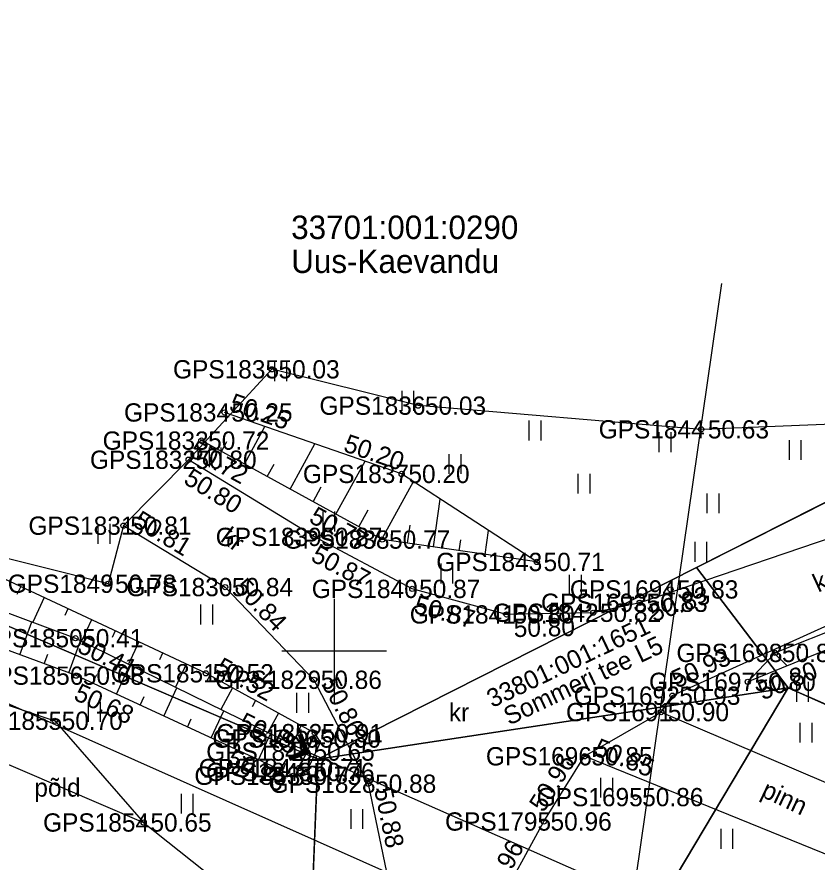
# Model space of a CAD drawing. Extents: x 551623 to 559850, y 6561220 to 6567135.
# Drawn here: x 556187.85 to 556218.49, y 6565291.91 to 6565324.29 of the extents above; entities that cross this region are included whole.
import ezdxf

# ---------------------------------------------------------------- set-up
doc = ezdxf.new("R2010")
doc.units = 0
for name, color, linetype in [('HALJASTUS', 7, 'Continuous'), ('KORGUS-EH2000', 7, 'Continuous'), ('KPOHULIIN', 7, 'Continuous'), ('MOOTKORG-EH2000', 7, 'Continuous'), ('MOOTMPUNKT', 7, 'Continuous'), ('MOOTNR', 7, 'Continuous'), ('MOOTPIIR', 7, 'Continuous'), ('PIIR', 7, 'Continuous'), ('RELJEEF', 7, 'Continuous'), ('TEE', 7, 'Continuous'), ('TRUUP', 7, 'Continuous'), ('VORK', 7, 'Continuous')]:
    doc.layers.add(name, color=color, linetype=linetype)

msp = doc.modelspace()

# ---------------------------------------------------------------- linework, layer by layer
at = {"layer": 'HALJASTUS'}
for p, q in [((556197.718, 6565311.092), (556197.718, 6565310.331)), ((556198.173, 6565311.092), (556198.173, 6565310.331)), ((556202.589, 6565309.96), (556202.589, 6565309.199)), ((556203.044, 6565309.96), (556203.044, 6565309.199)), ((556207.459, 6565308.828), (556207.459, 6565308.066)), ((556207.914, 6565308.828), (556207.914, 6565308.066)), ((556212.435, 6565308.375), (556212.435, 6565307.614)), ((556212.89, 6565308.375), (556212.89, 6565307.614)), ((556217.418, 6565308.079), (556217.418, 6565307.318)), ((556217.873, 6565308.079), (556217.873, 6565307.318)), ((556195.208, 6565307.798), (556195.208, 6565307.037)), ((556195.663, 6565307.798), (556195.663, 6565307.037)), ((556204.39, 6565307.541), (556204.39, 6565306.78)), ((556204.845, 6565307.541), (556204.845, 6565306.78)), ((556209.332, 6565306.787), (556209.332, 6565306.026)), ((556209.787, 6565306.787), (556209.787, 6565306.026)), ((556214.275, 6565306.033), (556214.275, 6565305.272)), ((556214.73, 6565306.033), (556214.73, 6565305.272)), ((556199.563, 6565305.341), (556199.563, 6565304.58)), ((556200.018, 6565305.341), (556200.018, 6565304.58)), ((556190.953, 6565304.864), (556190.953, 6565304.102)), ((556191.408, 6565304.864), (556191.408, 6565304.102)), ((556213.807, 6565304.175), (556213.807, 6565303.414)), ((556214.262, 6565304.175), (556214.262, 6565303.414)), ((556204.081, 6565303.348), (556204.081, 6565302.586)), ((556204.536, 6565303.348), (556204.536, 6565302.586)), ((556209.006, 6565302.91), (556209.006, 6565302.149)), ((556209.461, 6565302.91), (556209.461, 6565302.149)), ((556194.888, 6565301.779), (556194.888, 6565301.018)), ((556195.343, 6565301.779), (556195.343, 6565301.018)), ((556217.701, 6565298.814), (556217.701, 6565298.053)), ((556218.156, 6565298.814), (556218.156, 6565298.053)), ((556198.557, 6565298.391), (556198.557, 6565297.63)), ((556199.012, 6565298.391), (556199.012, 6565297.63)), ((556190.587, 6565298.05), (556190.587, 6565297.289)), ((556191.043, 6565298.05), (556191.043, 6565297.289)), ((556217.838, 6565297.25), (556217.838, 6565296.489)), ((556218.294, 6565297.25), (556218.294, 6565296.489)), ((556210.206, 6565295.144), (556210.206, 6565294.383)), ((556210.661, 6565295.144), (556210.661, 6565294.383)), ((556194.136, 6565294.528), (556194.136, 6565293.767)), ((556194.591, 6565294.528), (556194.591, 6565293.767)), ((556200.633, 6565293.941), (556200.633, 6565293.18)), ((556201.088, 6565293.941), (556201.088, 6565293.18)), ((556214.804, 6565293.178), (556214.804, 6565292.417)), ((556215.259, 6565293.178), (556215.259, 6565292.417))]:
    msp.add_line(p, q, dxfattribs=at)
msp.add_lwpolyline([(556046.78, 6565342.989), (556063.163, 6565343.594), (556068.98, 6565343.227), (556088.001, 6565339.172), (556129.048, 6565322.123), (556145.114, 6565315.754), (556160.903, 6565308.821), (556181.243, 6565300.029), (556189.306, 6565297.325), (556192.704, 6565293.427)], dxfattribs=at)
at = {"layer": 'KORGUS-EH2000'}
for centre in [(556197.609, 6565310.789), (556203.216, 6565309.397), (556195.804, 6565309.137), (556214.051, 6565308.489), (556194.916, 6565308.058), (556194.429, 6565307.325), (556202.584, 6565306.781), (556191.934, 6565304.799), (556199.245, 6565304.369), (556201.841, 6565304.266), (556207.759, 6565303.409), (556191.351, 6565302.574), (556195.824, 6565302.446), (556202.993, 6565302.377), (556211.7, 6565301.845), (556206.606, 6565301.399), (556190.092, 6565300.488), (556195.086, 6565299.143), (556190.116, 6565299.053), (556199.226, 6565298.894), (556215.839, 6565298.816), (556212.957, 6565298.286), (556198.951, 6565296.144), (556209.59, 6565295.964), (556198.427, 6565295.218), (556201.308, 6565294.913), (556211.537, 6565294.4), (556192.704, 6565293.427), (556208.027, 6565293.465)]:
    msp.add_circle(centre, 0.1, dxfattribs=at)
at = {"layer": 'KPOHULIIN'}
for points in [[(555766.29, 6565358.132), (555774.476, 6565357.809), (555774.476, 6565357.809), (555822.758, 6565358.143), (555870.36, 6565358.416), (555918.911, 6565358.624), (555918.911, 6565358.624), (555966.511, 6565359.063), (556012.012, 6565359.614), (556063.102, 6565345.172), (556063.102, 6565345.172), (556112.628, 6565331.115), (556160.567, 6565309.951), (556211.02, 6565287.529)], [(556211.02, 6565287.529), (556214.852, 6565314.072)]]:
    msp.add_lwpolyline(points, dxfattribs=at)
at = {"layer": 'MOOTMPUNKT'}
for centre in [(556197.609, 6565310.789), (556203.216, 6565309.397), (556195.804, 6565309.137), (556214.051, 6565308.489), (556194.916, 6565308.058), (556194.429, 6565307.325), (556202.584, 6565306.781), (556191.934, 6565304.799), (556199.245, 6565304.369), (556201.841, 6565304.266), (556207.759, 6565303.409), (556191.351, 6565302.574), (556195.824, 6565302.446), (556202.993, 6565302.377), (556212.877, 6565302.355), (556211.7, 6565301.845), (556206.606, 6565301.399), (556209.919, 6565301.461), (556190.092, 6565300.488), (556216.887, 6565299.924), (556195.086, 6565299.143), (556190.116, 6565299.053), (556199.226, 6565298.894), (556215.839, 6565298.816), (556212.957, 6565298.286), (556212.519, 6565297.656), (556189.306, 6565297.325), (556199.19, 6565296.644), (556199.264, 6565296.85), (556198.951, 6565296.144), (556209.59, 6565295.964), (556198.66, 6565295.513), (556198.944, 6565295.362), (556198.427, 6565295.218), (556201.308, 6565294.913), (556211.537, 6565294.4), (556192.704, 6565293.427), (556208.027, 6565293.465)]:
    msp.add_circle(centre, 0.1, dxfattribs=at)
at = {"layer": 'MOOTPIIR'}
for points in [[(556317.29, 6565325.671), (556298.007, 6565323.148), (556292.386, 6565325.238), (556233.701, 6565312.976), (556223.169, 6565308.85), (556214.051, 6565308.489), (556203.216, 6565309.397), (556197.609, 6565310.789), (556194.429, 6565307.325), (556191.934, 6565304.799), (556191.351, 6565302.574), (556183.617, 6565304.516), (556162.392, 6565313.566), (556146.837, 6565320.486), (556131.546, 6565328.064), (556116.861, 6565334.423), (556089.682, 6565344.853), (556063.899, 6565353.523), (556057.929, 6565353.821), (556039.198, 6565356.19)], [(556038.736, 6565344.782), (556063.163, 6565343.594), (556086.721, 6565336.994), (556111.614, 6565326.991), (556127.814, 6565320.014), (556144.527, 6565313.178), (556160.096, 6565306.424), (556180.241, 6565298.772), (556192.704, 6565293.427), (556201.956, 6565286.07), (556200.431, 6565280.098), (556196.227, 6565270.783), (556185.467, 6565248.994)]]:
    msp.add_lwpolyline(points, dxfattribs=at)
at = {"layer": 'PIIR'}
for points in [[(556340.11, 6565662.55), (556389.4, 6565609.96), (556364.34, 6565374.53), (556350.73, 6565342.07), (556335.44, 6565331.24), (556229.81, 6565311.25), (556213.87, 6565303.19), (556199.38, 6565295.85), (556122.95, 6565328.71), (556145.23, 6565518.55)], [(556217.39, 6565298.59), (556213.87, 6565303.19), (556229.81, 6565311.25), (556335.44, 6565331.24), (556350.73, 6565342.07), (556507.54, 6565334), (556519.21, 6565368.05), (556548.5, 6565368.1), (556612.15, 6565380.04), (556615.14, 6565380.2), (556613.56, 6565366.23), (556611.32, 6565356.67), (556591.74, 6565273.2), (556570.09, 6565180.67), (556561.87, 6565145.74), (556557.67, 6565147.61), (556393.49, 6565220.36)], [(555766.77, 6565362.31), (555785.15, 6565359.9), (555792.17, 6565359.86), (555889.86, 6565359.34), (555986.85, 6565360.88), (556065.95, 6565349.3), (556122.95, 6565328.71), (556199.38, 6565295.85), (556198.85, 6565282.81), (556195.83, 6565275.41), (556189.32, 6565262.35), (556176.88, 6565235.57), (556133.25, 6565139.15), (556097.67, 6565060.64), (555982.17, 6564796.57), (555965.54, 6564731.83), (555935.2, 6564801.96), (555871.92, 6565015.39), (555870.22, 6565021.13), (555867.36, 6565030.76)], [(556217.39, 6565298.59), (556199.38, 6565295.85), (556213.87, 6565303.19)], [(556198.85, 6565282.81), (556199.38, 6565295.85), (556217.39, 6565298.59), (556206.35, 6565280.04), (556203.12, 6565272.11), (556196.52, 6565258.88), (556184.08, 6565232.1), (556140.52, 6565135.89), (556105.05, 6565057.69), (556097.67, 6565060.64), (556133.25, 6565139.15), (556176.88, 6565235.57), (556189.32, 6565262.35), (556195.83, 6565275.41)], [(556206.35, 6565280.04), (556217.39, 6565298.59), (556393.49, 6565220.36), (556274.8, 6564990.28), (556228.34, 6565008.72), (556105.05, 6565057.69), (556140.52, 6565135.89), (556229.38, 6565104.35), (556274.08, 6565194.99), (556184.08, 6565232.1), (556196.52, 6565258.88), (556203.12, 6565272.11)]]:
    msp.add_lwpolyline(points, close=True, dxfattribs=at)
at = {"layer": 'RELJEEF'}
for p, q in [((556196.561, 6565307.157), (556197.35, 6565308.599)), ((556195.683, 6565307.637), (556195.896, 6565308.026)), ((556198.315, 6565306.197), (556199.266, 6565307.934)), ((556197.438, 6565306.677), (556197.699, 6565307.154)), ((556200.069, 6565305.236), (556201.182, 6565307.268)), ((556201.823, 6565304.276), (556203.034, 6565306.487)), ((556199.192, 6565305.716), (556199.501, 6565306.282)), ((556203.801, 6565303.982), (556204.066, 6565305.815)), ((556200.946, 6565304.756), (556201.304, 6565305.41)), ((556202.811, 6565304.126), (556202.91, 6565304.813)), ((556205.78, 6565303.696), (556205.913, 6565304.612)), ((556204.79, 6565303.839), (556204.85, 6565304.252)), ((556206.77, 6565303.553), (556206.79, 6565303.69)), ((556187.996, 6565302.465), (556187.854, 6565302.16)), ((556188.902, 6565302.041), (556188.46, 6565301.099)), ((556189.807, 6565301.616), (556189.685, 6565301.356)), ((556190.713, 6565301.192), (556190.329, 6565300.372)), ((556187.96, 6565299.853), (556188.427, 6565301.111)), ((556191.618, 6565300.768), (556191.501, 6565300.517)), ((556189.835, 6565299.157), (556190.293, 6565300.39)), ((556192.524, 6565300.344), (556192.125, 6565299.492)), ((556217.779, 6565300.279), (556217.849, 6565300.105)), ((556188.898, 6565299.505), (556189.037, 6565299.882)), ((556193.43, 6565299.919), (556193.307, 6565299.659)), ((556216.86, 6565299.895), (556217.35, 6565299.431)), ((556191.66, 6565298.341), (556192.179, 6565299.465)), ((556194.335, 6565299.495), (556193.921, 6565298.611)), ((556190.752, 6565298.76), (556190.911, 6565299.103)), ((556195.236, 6565299.061), (556195.094, 6565298.802)), ((556216.173, 6565299.169), (556216.221, 6565299.123)), ((556193.476, 6565297.503), (556193.975, 6565298.584)), ((556196.112, 6565298.58), (556195.661, 6565297.757)), ((556192.568, 6565297.922), (556192.721, 6565298.253)), ((556196.989, 6565298.099), (556196.86, 6565297.864)), ((556195.292, 6565296.665), (556195.771, 6565297.703)), ((556197.866, 6565297.618), (556197.458, 6565296.876)), ((556194.384, 6565297.084), (556194.531, 6565297.402)), ((556198.742, 6565297.137), (556198.627, 6565296.926)), ((556197.108, 6565295.827), (556197.567, 6565296.822)), ((556196.2, 6565296.246), (556196.341, 6565296.551)), ((556198.016, 6565295.408), (556198.151, 6565295.7))]:
    msp.add_line(p, q, dxfattribs=at)
for points in [[(556028.747, 6565357.937), (556030.86, 6565357.563), (556039.198, 6565356.19), (556057.929, 6565353.821), (556064.592, 6565351.829), (556088.936, 6565343.79), (556116.503, 6565332.956), (556130.776, 6565326.047), (556146.22, 6565319.093), (556161.9, 6565312.316), (556182.877, 6565303.186), (556190.092, 6565300.488), (556198.955, 6565296.142)], [(556198.951, 6565295.377), (556198.427, 6565295.218), (556190.116, 6565299.053), (556182.032, 6565302.053), (556161.506, 6565310.813), (556145.447, 6565317.76), (556130.182, 6565324.921), (556115.272, 6565331.25), (556088.426, 6565342.556), (556064.014, 6565350.434), (556058.394, 6565352.289), (556039.035, 6565355.08), (556031.391, 6565355.68), (556030.571, 6565354.761), (556029.124, 6565354.87), (556026.62, 6565346.439)], [(556199.481, 6565296.508), (556199.264, 6565296.85), (556195.086, 6565299.143), (556183.617, 6565304.516), (556162.392, 6565313.566), (556146.837, 6565320.486), (556131.546, 6565328.064), (556116.861, 6565334.423), (556089.682, 6565344.853), (556063.899, 6565353.523), (556057.923, 6565355.027)], [(556298.237, 6565319.643), (556286.954, 6565318.548), (556267.873, 6565314.642), (556245.025, 6565309.313), (556234.806, 6565306.359), (556224.967, 6565303.145), (556216.887, 6565299.924), (556215.839, 6565298.816)], [(556298.237, 6565319.643), (556286.916, 6565317.511), (556268.077, 6565313.926), (556245.054, 6565308.625), (556234.869, 6565305.826), (556224.991, 6565302.538), (556215.839, 6565298.816)], [(556207.759, 6565303.409), (556202.584, 6565306.781), (556195.804, 6565309.137)], [(556207.759, 6565303.409), (556201.841, 6565304.266), (556194.916, 6565308.058)]]:
    msp.add_lwpolyline(points, dxfattribs=at)
at = {"layer": 'TEE'}
for points in [[(556356.597, 6565346.303), (556351.215, 6565339.154), (556344.863, 6565333.835), (556337.149, 6565329.848), (556328.266, 6565327.228), (556317.29, 6565325.671), (556298.007, 6565323.148), (556286.58, 6565321.39), (556267.546, 6565317.57), (556244.57, 6565312.043), (556234.474, 6565309.292), (556224.053, 6565306.048), (556211.7, 6565301.845), (556209.919, 6565301.461), (556206.606, 6565301.399), (556202.993, 6565302.377), (556199.245, 6565304.369), (556194.429, 6565307.325)], [(556175.15, 6565203.291), (556172.371, 6565205.166), (556170.617, 6565207.184), (556180.061, 6565228.987), (556188.487, 6565247.314), (556199.182, 6565269.439), (556203.276, 6565278.708), (556205.245, 6565285.017), (556206.201, 6565290.125), (556208.027, 6565293.465), (556209.59, 6565295.964), (556212.519, 6565297.656), (556212.957, 6565298.286), (556224.759, 6565303.642), (556234.832, 6565306.956), (556244.933, 6565309.73), (556267.841, 6565315.013), (556286.927, 6565318.955), (556298.088, 6565320.723), (556317.752, 6565323.201)], [(556191.934, 6565304.799), (556195.824, 6565302.446), (556199.226, 6565298.894), (556201.308, 6565294.913), (556202.147, 6565290.849), (556201.956, 6565286.07), (556200.431, 6565280.098), (556196.227, 6565270.783), (556185.467, 6565248.994), (556177.071, 6565230.477), (556167.538, 6565208.796), (556163.901, 6565200.838)], [(556212.519, 6565297.656), (556233.204, 6565288.814), (556257.431, 6565277.885), (556277.379, 6565268.878), (556295.258, 6565260.972), (556307.223, 6565255.623), (556319.32, 6565250.223), (556331.627, 6565244.871), (556340.735, 6565240.974), (556360.587, 6565232.345), (556381.381, 6565222.917), (556405.852, 6565212.41), (556418.096, 6565207.028), (556442.438, 6565196.365)], [(556563.777, 6565138.667), (556560.868, 6565140.849), (556553.174, 6565143.6), (556545.589, 6565147.013), (556535.182, 6565151.57), (556522.842, 6565156.959), (556502.184, 6565166.778), (556486.192, 6565174.091), (556471.011, 6565180.892), (556450.062, 6565190.454), (556440.995, 6565194.267), (556416.948, 6565204.811), (556405, 6565210.263), (556380.262, 6565220.954), (556359.747, 6565229.991), (556339.784, 6565238.7), (556330.661, 6565242.666), (556318.495, 6565248.069), (556305.998, 6565253.52), (556294.082, 6565258.94), (556276.195, 6565266.757), (556256.289, 6565275.582), (556232.166, 6565286.787), (556209.59, 6565295.964)]]:
    msp.add_lwpolyline(points, dxfattribs=at)
at = {"layer": 'TRUUP'}
for p, q in [((556198.632, 6565296.775), (556198.764, 6565296.827)), ((556198.863, 6565296.182), (556198.632, 6565296.775)), ((556198.634, 6565296.77), (556198.793, 6565296.755)), ((556198.644, 6565296.744), (556198.803, 6565296.729)), ((556198.654, 6565296.718), (556198.813, 6565296.702)), ((556198.664, 6565296.692), (556198.823, 6565296.676)), ((556198.673, 6565296.791), (556198.782, 6565296.781)), ((556198.674, 6565296.665), (556198.833, 6565296.65)), ((556198.955, 6565296.142), (556198.698, 6565296.801)), ((556198.725, 6565296.811), (556198.772, 6565296.807)), ((556199.047, 6565296.101), (556198.764, 6565296.827)), ((556198.685, 6565296.639), (556198.843, 6565296.624)), ((556198.695, 6565296.613), (556198.854, 6565296.598)), ((556198.705, 6565296.587), (556198.864, 6565296.572)), ((556198.715, 6565296.561), (556198.874, 6565296.546)), ((556198.725, 6565296.535), (556198.884, 6565296.52)), ((556198.735, 6565296.509), (556198.894, 6565296.494)), ((556198.746, 6565296.483), (556198.904, 6565296.468)), ((556198.756, 6565296.457), (556198.914, 6565296.442)), ((556198.766, 6565296.431), (556198.925, 6565296.416)), ((556198.776, 6565296.405), (556198.935, 6565296.389)), ((556198.786, 6565296.379), (556198.945, 6565296.363)), ((556198.796, 6565296.352), (556198.955, 6565296.337)), ((556198.807, 6565296.326), (556198.965, 6565296.311)), ((556198.27, 6565295.952), (556198.863, 6565296.182)), ((556198.296, 6565295.885), (556198.955, 6565296.142)), ((556198.322, 6565295.819), (556199.047, 6565296.101)), ((556198.424, 6565296.011), (556198.738, 6565295.981)), ((556198.475, 6565296.032), (556198.79, 6565296.001)), ((556198.527, 6565296.052), (556198.842, 6565296.022)), ((556198.579, 6565296.072), (556198.894, 6565296.042)), ((556198.631, 6565296.092), (556198.946, 6565296.062)), ((556198.682, 6565296.112), (556198.997, 6565296.082)), ((556198.734, 6565296.132), (556199.047, 6565296.103)), ((556198.786, 6565296.153), (556199.036, 6565296.129)), ((556198.817, 6565296.3), (556198.975, 6565296.285)), ((556198.827, 6565296.274), (556198.986, 6565296.259)), ((556198.837, 6565296.248), (556198.996, 6565296.233)), ((556198.838, 6565296.173), (556199.026, 6565296.155)), ((556198.847, 6565296.222), (556199.006, 6565296.207)), ((556198.857, 6565296.196), (556199.016, 6565296.181)), ((556198.955, 6565296.142), (556213.28, 6565289.828)), ((556198.27, 6565295.952), (556198.322, 6565295.819)), ((556198.271, 6565295.951), (556198.583, 6565295.921)), ((556198.281, 6565295.925), (556198.531, 6565295.901)), ((556198.291, 6565295.898), (556198.48, 6565295.88)), ((556198.301, 6565295.872), (556198.428, 6565295.86)), ((556198.311, 6565295.846), (556198.376, 6565295.84)), ((556198.32, 6565295.971), (556198.635, 6565295.941)), ((556198.372, 6565295.991), (556198.687, 6565295.961))]:
    msp.add_line(p, q, dxfattribs=at)
msp.add_lwpolyline([(556199.19, 6565296.644), (556198.66, 6565295.513), (556198.951, 6565295.377), (556199.481, 6565296.508)], close=True, dxfattribs=at)
at = {"layer": 'VORK'}
for p, q in [((556200, 6565302), (556200, 6565298)), ((556198, 6565300), (556202, 6565300))]:
    msp.add_line(p, q, dxfattribs=at)

# ---------------------------------------------------------------- texts
at = {"layer": 'HALJASTUS'}
msp.add_text('põld', height=0.7, dxfattribs=at).set_placement((556188.52, 6565294.417))
at = {"layer": 'KORGUS-EH2000'}
for s, p in [(' 50.03', (556197.609, 6565310.439)), (' 50.03', (556203.216, 6565309.047)), (' 50.63', (556214.051, 6565308.139)), (' 50.71', (556207.759, 6565303.059)), (' 50.78', (556191.351, 6565302.224)), (' 50.86', (556211.537, 6565294.05)), (' 50.65', (556192.704, 6565293.077))]:
    msp.add_text(s, height=0.7, dxfattribs=at).set_placement(p)
for s, rotation, p in [(' 50.25', 340.8408, (556195.689, 6565309.313)), (' 50.20', 340.8408, (556200.068, 6565307.749)), (' 50.72', 331.3015, (556194.166, 6565307.616)), (' 50.80', 328.4528, (556193.971, 6565306.58)), (' 50.77', 331.3015, (556198.765, 6565305.078)), (' 50.81', 328.8346, (556192.024, 6565304.948)), (' 50.87', 332.0094, (556198.834, 6565303.596)), (' 50.84', 313.765, (556195.95, 6565302.567)), (' 50.83', 18.7921, (556211.982, 6565301.016)), (' 50.87', 344.8609, (556202.764, 6565301.532)), (' 50.80', 1.0706, (556206.623, 6565300.525)), (' 50.41', 333.8758, (556189.886, 6565300.095)), (' 50.93', 24.4094, (556212.885, 6565298.446)), (' 50.52', 331.242, (556195.17, 6565299.297)), (' 50.80', 22.1317, (556216.169, 6565298.006)), (' 50.86', 297.6053, (556199.381, 6565298.975)), (' 50.68', 335.2301, (556189.749, 6565298.259)), (' 50.15', 333.8758, (556196.043, 6565297.157)), (' 50.85', 337.8778, (556209.656, 6565296.126)), (' 50.73', 332.3676, (556195.605, 6565295.778)), (' 50.96', 57.9666, (556207.879, 6565293.558)), (' 50.88', 281.6771, (556201.479, 6565294.948)), (' 50.96', 61.3298, (556206.047, 6565290.209))]:
    msp.add_text(s, height=0.7, rotation=rotation, dxfattribs=at).set_placement(p)
at = {"layer": 'MOOTKORG-EH2000'}
for s, p in [(' 50.03', (556197.609, 6565310.439)), (' 50.03', (556203.216, 6565309.047)), (' 50.25', (556195.804, 6565308.786)), (' 50.63', (556214.051, 6565308.139)), (' 50.72', (556194.916, 6565307.708)), (' 50.80', (556194.429, 6565306.975)), (' 50.20', (556202.584, 6565306.431)), (' 50.81', (556191.934, 6565304.449)), (' 50.87', (556199.245, 6565304.019)), (' 50.77', (556201.841, 6565303.916)), (' 50.71', (556207.759, 6565303.059)), (' 50.78', (556191.351, 6565302.224)), (' 50.84', (556195.824, 6565302.096)), (' 50.87', (556202.993, 6565302.027)), (' 50.83', (556212.877, 6565302.005)), (' 50.83', (556211.7, 6565301.495)), (' 50.80', (556206.606, 6565301.049)), (' 50.82', (556209.919, 6565301.111)), (' 50.41', (556190.092, 6565300.138)), (' 50.87', (556216.887, 6565299.574)), (' 50.68', (556190.116, 6565298.703)), (' 50.52', (556195.086, 6565298.793)), (' 50.86', (556199.226, 6565298.544)), (' 50.80', (556215.839, 6565298.466)), (' 50.93', (556212.957, 6565297.936)), (' 50.90', (556212.519, 6565297.306)), (' 50.70', (556189.306, 6565296.975)), (' 50.80', (556199.19, 6565296.294)), (' 50.91', (556199.264, 6565296.5)), (' 50.65', (556198.951, 6565295.794)), (' 50.85', (556209.59, 6565295.614)), (' 50.71', (556198.66, 6565295.163)), (' 50.76', (556198.944, 6565295.012)), (' 50.73', (556198.427, 6565294.868)), (' 50.88', (556201.308, 6565294.563)), (' 50.86', (556211.537, 6565294.05)), (' 50.65', (556192.704, 6565293.077)), (' 50.96', (556208.027, 6565293.115))]:
    msp.add_text(s, height=0.7, dxfattribs=at).set_placement(p)
at = {"layer": 'MOOTNR'}
for s, p in [('GPS1835 ', (556193.83, 6565310.439)), ('GPS1836 ', (556199.437, 6565309.047)), ('GPS1834 ', (556191.954, 6565308.786)), ('GPS1844 ', (556210.131, 6565308.139)), ('GPS1833 ', (556191.136, 6565307.708)), ('GPS1832 ', (556190.65, 6565306.975)), ('GPS1837 ', (556198.804, 6565306.431)), ('GPS1831 ', (556188.294, 6565304.449)), ('GPS1839 ', (556195.465, 6565304.019)), ('GPS1838 ', (556198.061, 6565303.916)), ('GPS1843 ', (556203.91, 6565303.059)), ('GPS1849 ', (556187.501, 6565302.224)), ('GPS1830 ', (556192.044, 6565302.096)), ('GPS1840 ', (556199.143, 6565302.027)), ('GPS1694 ', (556209.027, 6565302.005)), ('GPS1693 ', (556207.92, 6565301.495)), ('GPS1841 ', (556202.896, 6565301.049)), ('GPS1842 ', (556206.069, 6565301.111)), ('GPS1850 ', (556186.312, 6565300.138)), ('GPS1698 ', (556213.108, 6565299.574)), ('GPS1856 ', (556186.336, 6565298.703)), ('GPS1851 ', (556191.446, 6565298.793)), ('GPS1829 ', (556195.446, 6565298.544)), ('GPS1697 ', (556212.059, 6565298.466)), ('GPS1692 ', (556209.177, 6565297.936)), ('GPS1691 ', (556208.879, 6565297.306)), ('GPS1855 ', (556185.526, 6565296.975)), ('GPS1846 ', (556195.34, 6565296.294)), ('GPS1852 ', (556195.485, 6565296.5)), ('GPS1845 ', (556195.101, 6565295.794)), ('GPS1696 ', (556205.811, 6565295.614)), ('GPS1847 ', (556194.811, 6565295.163)), ('GPS1848 ', (556195.094, 6565295.012)), ('GPS1853 ', (556194.648, 6565294.868)), ('GPS1828 ', (556197.528, 6565294.563)), ('GPS1695 ', (556207.757, 6565294.05)), ('GPS1854 ', (556188.854, 6565293.077)), ('GPS1795 ', (556204.247, 6565293.115))]:
    msp.add_text(s, height=0.7, dxfattribs=at).set_placement(p)
at = {"layer": 'PIIR'}
for s, p in [('33701:001:0290', (556198.354, 6565315.779)), ('Uus-Kaevandu', (556198.354, 6565314.479))]:
    msp.add_text(s, height=0.9, dxfattribs=at).set_placement(p)
for s, p in [('33801:001:1651', (556206.057, 6565297.809)), ('Sommeri tee L5', (556206.702, 6565297.135))]:
    msp.add_text(s, height=0.7, rotation=25.4469, dxfattribs=at).set_placement(p)
at = {"layer": 'TEE'}
for s, rotation, p in [('kr', 323.4358, (556195.607, 6565304.233)), ('kr', 24.5915, (556218.536, 6565302.23)), ('kr', 359.9544, (556204.393, 6565297.299)), ('pinn', 334.6146, (556216.305, 6565294.441))]:
    msp.add_text(s, height=0.7, rotation=rotation, dxfattribs=at).set_placement(p)

doc.saveas('drawing.dxf')
